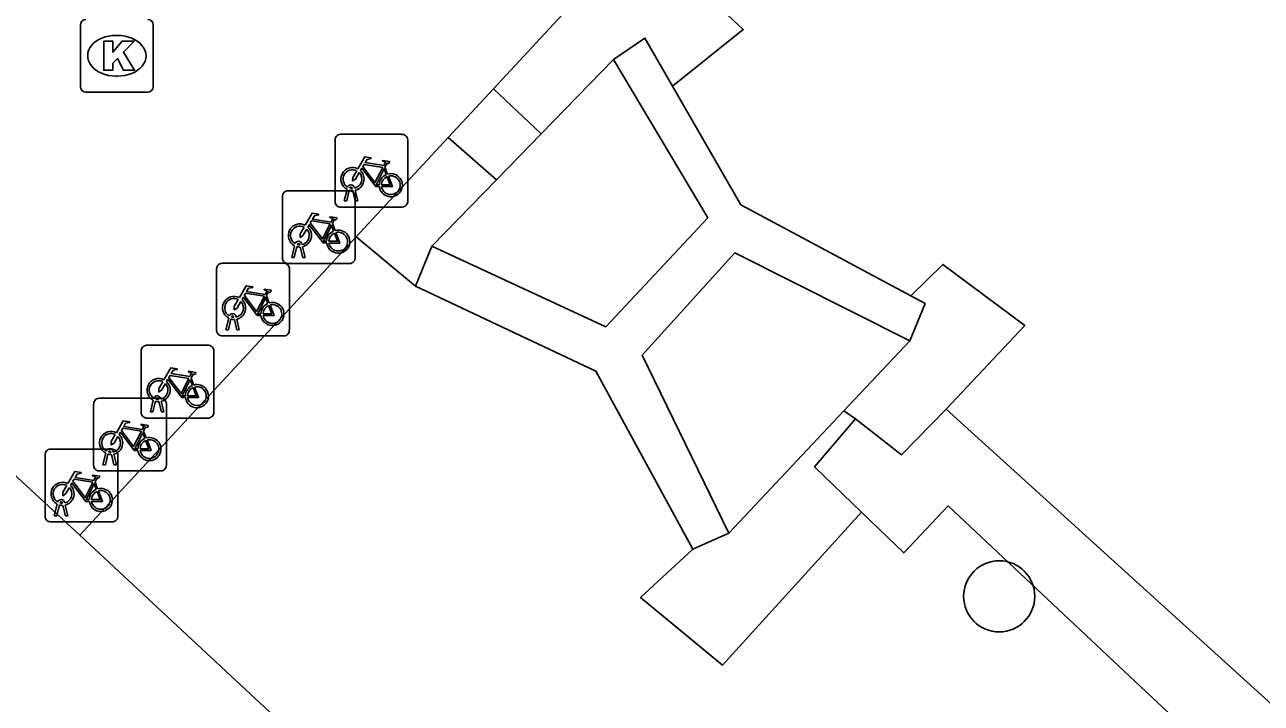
# Model space of a CAD drawing. Extents: x 159040 to 160094, y 381214 to 382518.
# Drawn here: x 159427.61 to 159444.61, y 381630.63 to 381639.95 of the extents above; entities that cross this region are included whole.
import ezdxf

# ---------------------------------------------------------------- set-up
doc = ezdxf.new("R2010")
doc.units = 0
for name, color, linetype in [('IMGEO_Boom', 7, 'Continuous'), ('IMGEO_Fietsenrek', 7, 'Continuous'), ('IMGEO_Groenvoorziening', 7, 'Continuous'), ('IMGEO_Kolk', 7, 'Continuous'), ('IMGEO_Muur', 7, 'Continuous'), ('IMGEO_Overkapping', 7, 'Continuous'), ('IMGEO_Voetpad_onverhard', 7, 'Continuous'), ('IMGEO_Voetpad_open', 7, 'Continuous')]:
    doc.layers.add(name, color=color, linetype=linetype)

msp = doc.modelspace()

# ---------------------------------------------------------------- linework, layer by layer
at = {"layer": 'IMGEO_Boom'}
msp.add_circle((159441.011, 381632.097), 0.489, dxfattribs=at)
at = {"layer": 'IMGEO_Fietsenrek'}
for p, q in [((159431.953, 381638.444), (159432.794, 381638.444)), ((159432.794, 381638.444), (159431.953, 381638.444)), ((159431.878, 381637.519), (159431.878, 381638.36)), ((159431.878, 381638.36), (159431.878, 381637.519)), ((159432.878, 381638.369), (159432.878, 381637.528)), ((159432.878, 381637.528), (159432.878, 381638.369)), ((159432.565, 381637.993), (159432.601, 381637.898)), ((159431.155, 381636.744), (159431.155, 381637.585)), ((159431.155, 381637.585), (159431.155, 381636.744)), ((159431.23, 381637.669), (159432.071, 381637.669)), ((159432.071, 381637.669), (159431.23, 381637.669)), ((159432.005, 381637.528), (159432.044, 381637.688)), ((159432.074, 381637.676), (159432.039, 381637.528)), ((159432.116, 381637.7), (159432.115, 381637.704)), ((159432.157, 381637.528), (159432.123, 381637.67)), ((159432.147, 381637.711), (159432.148, 381637.704)), ((159432.155, 381637.674), (159432.19, 381637.528)), ((159432.155, 381637.594), (159432.155, 381636.753)), ((159432.155, 381636.753), (159432.155, 381637.594)), ((159432.803, 381637.444), (159431.962, 381637.444)), ((159431.962, 381637.444), (159432.803, 381637.444)), ((159432.039, 381637.528), (159432.005, 381637.528)), ((159432.19, 381637.528), (159432.157, 381637.528)), ((159431.842, 381637.218), (159431.878, 381637.123)), ((159431.282, 381636.753), (159431.321, 381636.913)), ((159431.351, 381636.901), (159431.316, 381636.753)), ((159431.393, 381636.925), (159431.392, 381636.929)), ((159431.434, 381636.753), (159431.4, 381636.895)), ((159431.424, 381636.936), (159431.425, 381636.929)), ((159431.432, 381636.899), (159431.467, 381636.753)), ((159431.316, 381636.753), (159431.282, 381636.753)), ((159431.467, 381636.753), (159431.434, 381636.753)), ((159430.25, 381635.749), (159430.25, 381636.59)), ((159430.25, 381636.59), (159430.25, 381635.749)), ((159430.325, 381636.674), (159431.166, 381636.674)), ((159431.166, 381636.674), (159430.325, 381636.674)), ((159432.08, 381636.669), (159431.239, 381636.669)), ((159431.239, 381636.669), (159432.08, 381636.669)), ((159431.25, 381636.599), (159431.25, 381635.758)), ((159431.25, 381635.758), (159431.25, 381636.599)), ((159430.937, 381636.223), (159430.973, 381636.128)), ((159430.377, 381635.758), (159430.416, 381635.918)), ((159430.446, 381635.906), (159430.411, 381635.758)), ((159430.488, 381635.93), (159430.487, 381635.934)), ((159430.529, 381635.758), (159430.495, 381635.9)), ((159430.519, 381635.941), (159430.52, 381635.934)), ((159430.527, 381635.904), (159430.562, 381635.758)), ((159430.411, 381635.758), (159430.377, 381635.758)), ((159430.562, 381635.758), (159430.529, 381635.758)), ((159429.287, 381635.546), (159430.128, 381635.546)), ((159430.128, 381635.546), (159429.287, 381635.546)), ((159431.175, 381635.674), (159430.334, 381635.674)), ((159430.334, 381635.674), (159431.175, 381635.674)), ((159429.212, 381634.621), (159429.212, 381635.462)), ((159429.212, 381635.462), (159429.212, 381634.621)), ((159430.212, 381635.471), (159430.212, 381634.63)), ((159430.212, 381634.63), (159430.212, 381635.471)), ((159429.899, 381635.095), (159429.935, 381635)), ((159428.559, 381633.894), (159428.559, 381634.735)), ((159428.559, 381634.735), (159428.559, 381633.894)), ((159428.634, 381634.819), (159429.475, 381634.819)), ((159429.475, 381634.819), (159428.634, 381634.819)), ((159429.339, 381634.63), (159429.378, 381634.79)), ((159429.408, 381634.778), (159429.373, 381634.63)), ((159429.45, 381634.802), (159429.449, 381634.806)), ((159429.491, 381634.63), (159429.457, 381634.772)), ((159429.481, 381634.813), (159429.482, 381634.806)), ((159429.489, 381634.776), (159429.524, 381634.63)), ((159429.559, 381634.744), (159429.559, 381633.903)), ((159429.559, 381633.903), (159429.559, 381634.744)), ((159430.137, 381634.546), (159429.296, 381634.546)), ((159429.296, 381634.546), (159430.137, 381634.546)), ((159429.373, 381634.63), (159429.339, 381634.63)), ((159429.524, 381634.63), (159429.491, 381634.63)), ((159429.246, 381634.368), (159429.282, 381634.273)), ((159427.891, 381633.195), (159427.891, 381634.036)), ((159427.891, 381634.036), (159427.891, 381633.195)), ((159427.966, 381634.12), (159428.807, 381634.12)), ((159428.807, 381634.12), (159427.966, 381634.12)), ((159428.686, 381633.903), (159428.725, 381634.063)), ((159428.755, 381634.051), (159428.72, 381633.903)), ((159428.797, 381634.075), (159428.796, 381634.079)), ((159428.838, 381633.903), (159428.804, 381634.045)), ((159428.828, 381634.086), (159428.829, 381634.079)), ((159428.836, 381634.049), (159428.871, 381633.903)), ((159428.891, 381634.045), (159428.891, 381633.204)), ((159428.891, 381633.204), (159428.891, 381634.045)), ((159428.72, 381633.903), (159428.686, 381633.903)), ((159428.871, 381633.903), (159428.838, 381633.903)), ((159428.578, 381633.669), (159428.614, 381633.574)), ((159429.484, 381633.819), (159428.643, 381633.819)), ((159428.643, 381633.819), (159429.484, 381633.819)), ((159428.018, 381633.204), (159428.057, 381633.364)), ((159428.087, 381633.352), (159428.052, 381633.204)), ((159428.129, 381633.376), (159428.128, 381633.38)), ((159428.17, 381633.204), (159428.136, 381633.346)), ((159428.16, 381633.387), (159428.161, 381633.38)), ((159428.168, 381633.35), (159428.203, 381633.204)), ((159428.052, 381633.204), (159428.018, 381633.204)), ((159428.203, 381633.204), (159428.17, 381633.204)), ((159428.816, 381633.12), (159427.975, 381633.12)), ((159427.975, 381633.12), (159428.816, 381633.12))]:
    msp.add_line(p, q, dxfattribs=at)
for points in [[(159432.191, 381637.97), (159432.286, 381638.134), (159432.372, 381638.12), (159432.374, 381638.111), (159432.318, 381638.1), (159432.291, 381638.055), (159432.547, 381638.014)], [(159432.547, 381638.014), (159432.572, 381638.063), (159432.566, 381638.067), (159432.543, 381638.071), (159432.531, 381638.078), (159432.53, 381638.081), (159432.532, 381638.086), (159432.627, 381638.071), (159432.629, 381638.061), (159432.619, 381638.048), (159432.607, 381638.042), (159432.593, 381638.048), (159432.565, 381637.993)], [(159432.212, 381637.918), (159432.16, 381637.828), (159432.12, 381637.803), (159432.121, 381637.85), (159432.176, 381637.944)], [(159432.487, 381637.726), (159432.437, 381637.726), (159432.246, 381637.977), (159432.227, 381637.945)], [(159432.534, 381637.989), (159432.277, 381638.03), (159432.26, 381638.001), (159432.427, 381637.781), (159432.534, 381637.989)], [(159432.582, 381637.891), (159432.552, 381637.968), (159432.443, 381637.75), (159432.486, 381637.75)], [(159432.516, 381637.75), (159432.636, 381637.749), (159432.592, 381637.863)], [(159432.612, 381637.87), (159432.667, 381637.725), (159432.517, 381637.725)], [(159431.468, 381637.195), (159431.563, 381637.359), (159431.649, 381637.345), (159431.651, 381637.336), (159431.595, 381637.325), (159431.568, 381637.28), (159431.824, 381637.239)], [(159431.811, 381637.214), (159431.554, 381637.255), (159431.537, 381637.226), (159431.704, 381637.006), (159431.811, 381637.214)], [(159431.824, 381637.239), (159431.849, 381637.288), (159431.843, 381637.292), (159431.82, 381637.296), (159431.808, 381637.303), (159431.807, 381637.306), (159431.809, 381637.311), (159431.904, 381637.296), (159431.906, 381637.286), (159431.896, 381637.273), (159431.884, 381637.267), (159431.87, 381637.273), (159431.842, 381637.218)], [(159431.489, 381637.143), (159431.437, 381637.053), (159431.397, 381637.028), (159431.398, 381637.075), (159431.453, 381637.169)], [(159431.764, 381636.951), (159431.714, 381636.951), (159431.523, 381637.202), (159431.504, 381637.17)], [(159431.859, 381637.116), (159431.829, 381637.193), (159431.72, 381636.975), (159431.763, 381636.975)], [(159431.793, 381636.975), (159431.913, 381636.974), (159431.869, 381637.088)], [(159431.889, 381637.095), (159431.944, 381636.95), (159431.794, 381636.95)], [(159430.563, 381636.2), (159430.658, 381636.364), (159430.744, 381636.35), (159430.746, 381636.341), (159430.69, 381636.33), (159430.663, 381636.285), (159430.919, 381636.244)], [(159430.906, 381636.219), (159430.649, 381636.26), (159430.632, 381636.231), (159430.799, 381636.011), (159430.906, 381636.219)], [(159430.919, 381636.244), (159430.944, 381636.293), (159430.938, 381636.297), (159430.915, 381636.301), (159430.903, 381636.308), (159430.902, 381636.311), (159430.904, 381636.316), (159430.999, 381636.301), (159431.001, 381636.291), (159430.991, 381636.278), (159430.979, 381636.272), (159430.965, 381636.278), (159430.937, 381636.223)], [(159430.584, 381636.148), (159430.532, 381636.058), (159430.492, 381636.033), (159430.493, 381636.08), (159430.548, 381636.174)], [(159430.859, 381635.956), (159430.809, 381635.956), (159430.618, 381636.207), (159430.599, 381636.175)], [(159430.954, 381636.121), (159430.924, 381636.198), (159430.815, 381635.98), (159430.858, 381635.98)], [(159430.888, 381635.98), (159431.008, 381635.979), (159430.964, 381636.093)], [(159430.984, 381636.1), (159431.039, 381635.955), (159430.889, 381635.955)], [(159429.525, 381635.072), (159429.62, 381635.236), (159429.706, 381635.222), (159429.708, 381635.213), (159429.652, 381635.202), (159429.625, 381635.157), (159429.881, 381635.116)], [(159429.546, 381635.02), (159429.494, 381634.93), (159429.454, 381634.905), (159429.455, 381634.952), (159429.51, 381635.046)], [(159429.821, 381634.828), (159429.771, 381634.828), (159429.58, 381635.079), (159429.561, 381635.047)], [(159429.868, 381635.091), (159429.611, 381635.132), (159429.594, 381635.103), (159429.761, 381634.883), (159429.868, 381635.091)], [(159429.916, 381634.993), (159429.886, 381635.07), (159429.777, 381634.852), (159429.82, 381634.852)], [(159429.881, 381635.116), (159429.906, 381635.165), (159429.9, 381635.169), (159429.877, 381635.173), (159429.865, 381635.18), (159429.864, 381635.183), (159429.866, 381635.188), (159429.961, 381635.173), (159429.963, 381635.163), (159429.953, 381635.15), (159429.941, 381635.144), (159429.927, 381635.15), (159429.899, 381635.095)], [(159429.85, 381634.852), (159429.97, 381634.851), (159429.926, 381634.965)], [(159429.946, 381634.972), (159430.001, 381634.827), (159429.851, 381634.827)], [(159428.872, 381634.345), (159428.967, 381634.509), (159429.053, 381634.495), (159429.055, 381634.486), (159428.999, 381634.475), (159428.972, 381634.43), (159429.228, 381634.389)], [(159429.168, 381634.101), (159429.118, 381634.101), (159428.927, 381634.352), (159428.908, 381634.32)], [(159429.215, 381634.364), (159428.958, 381634.405), (159428.941, 381634.376), (159429.108, 381634.156), (159429.215, 381634.364)], [(159429.228, 381634.389), (159429.253, 381634.438), (159429.247, 381634.442), (159429.224, 381634.446), (159429.212, 381634.453), (159429.211, 381634.456), (159429.213, 381634.461), (159429.308, 381634.446), (159429.31, 381634.436), (159429.3, 381634.423), (159429.288, 381634.417), (159429.274, 381634.423), (159429.246, 381634.368)], [(159428.893, 381634.293), (159428.841, 381634.203), (159428.801, 381634.178), (159428.802, 381634.225), (159428.857, 381634.319)], [(159429.263, 381634.266), (159429.233, 381634.343), (159429.124, 381634.125), (159429.167, 381634.125)], [(159429.197, 381634.125), (159429.317, 381634.124), (159429.273, 381634.238)], [(159429.293, 381634.245), (159429.348, 381634.1), (159429.198, 381634.1)], [(159428.204, 381633.646), (159428.299, 381633.81), (159428.385, 381633.796), (159428.387, 381633.787), (159428.331, 381633.776), (159428.304, 381633.731), (159428.56, 381633.69)], [(159428.547, 381633.665), (159428.29, 381633.706), (159428.273, 381633.677), (159428.44, 381633.457), (159428.547, 381633.665)], [(159428.56, 381633.69), (159428.585, 381633.739), (159428.579, 381633.743), (159428.556, 381633.747), (159428.544, 381633.754), (159428.543, 381633.757), (159428.545, 381633.762), (159428.64, 381633.747), (159428.642, 381633.737), (159428.632, 381633.724), (159428.62, 381633.718), (159428.606, 381633.724), (159428.578, 381633.669)], [(159428.225, 381633.594), (159428.173, 381633.504), (159428.133, 381633.479), (159428.134, 381633.526), (159428.189, 381633.62)], [(159428.5, 381633.402), (159428.45, 381633.402), (159428.259, 381633.653), (159428.24, 381633.621)], [(159428.595, 381633.567), (159428.565, 381633.644), (159428.456, 381633.426), (159428.499, 381633.426)], [(159428.529, 381633.426), (159428.649, 381633.425), (159428.605, 381633.539)], [(159428.625, 381633.546), (159428.68, 381633.401), (159428.53, 381633.401)]]:
    msp.add_lwpolyline(points, dxfattribs=at)
for centre, radius, start, end in [((159431.956, 381638.366), 0.0779, 92.4484, 184.2845), ((159431.956, 381638.366), 0.0779, 92.4484, 184.2845), ((159432.8, 381638.366), 0.0779, 2.4484, 94.2845), ((159432.8, 381638.366), 0.0779, 2.4484, 94.2845), ((159432.118, 381637.829), 0.159, 62.6766, 242.1369), ((159432.118, 381637.829), 0.129, 63.3192, 238.903), ((159432.118, 381637.829), 0.129, 283.6043, 43.4302), ((159432.118, 381637.829), 0.159, 283.5766, 46.6042), ((159432.098, 381637.7), 0.0499, 12.8025, 158.6934), ((159432.645, 381637.745), 0.159, 113.3408, 178.3217), ((159432.645, 381637.745), 0.159, 187.0065, 105.7708), ((159432.645, 381637.745), 0.129, 113.923, 177.9556), ((159432.645, 381637.745), 0.129, 188.6715, 104.5883), ((159431.233, 381637.591), 0.0779, 92.4484, 184.2845), ((159431.233, 381637.591), 0.0779, 92.4484, 184.2845), ((159432.077, 381637.591), 0.0779, 2.4484, 94.2845), ((159432.077, 381637.591), 0.0779, 2.4484, 94.2845), ((159432.118, 381637.829), 0.159, 253.9967, 271.7867), ((159432.098, 381637.7), 0.0174, 12.8025, 163.4502), ((159432.118, 381637.829), 0.129, 253.415, 269.0204), ((159431.956, 381637.522), 0.0779, 182.4484, 274.2845), ((159431.956, 381637.522), 0.0779, 182.4484, 274.2845), ((159432.8, 381637.522), 0.0779, 272.4484, 4.2845), ((159432.8, 381637.522), 0.0779, 272.4484, 4.2845), ((159431.395, 381637.054), 0.159, 62.6766, 242.1369), ((159431.395, 381637.054), 0.129, 63.3192, 238.903), ((159431.395, 381637.054), 0.129, 283.6043, 43.4302), ((159431.395, 381637.054), 0.159, 283.5766, 46.6042), ((159431.922, 381636.97), 0.159, 113.3408, 178.3217), ((159431.922, 381636.97), 0.159, 187.0065, 105.7708), ((159431.922, 381636.97), 0.129, 113.923, 177.9556), ((159431.922, 381636.97), 0.129, 188.6715, 104.5883), ((159431.375, 381636.925), 0.0499, 12.8025, 158.6934), ((159431.395, 381637.054), 0.159, 253.9967, 271.7867), ((159431.375, 381636.925), 0.0174, 12.8025, 163.4502), ((159431.395, 381637.054), 0.129, 253.415, 269.0204), ((159431.233, 381636.747), 0.0779, 182.4484, 274.2845), ((159431.233, 381636.747), 0.0779, 182.4484, 274.2845), ((159432.077, 381636.747), 0.0779, 272.4484, 4.2845), ((159432.077, 381636.747), 0.0779, 272.4484, 4.2845), ((159430.328, 381636.596), 0.0779, 92.4484, 184.2845), ((159430.328, 381636.596), 0.0779, 92.4484, 184.2845), ((159431.172, 381636.596), 0.0779, 2.4484, 94.2845), ((159431.172, 381636.596), 0.0779, 2.4484, 94.2845), ((159430.49, 381636.059), 0.159, 62.6766, 242.1369), ((159430.49, 381636.059), 0.129, 63.3192, 238.903), ((159430.49, 381636.059), 0.129, 283.6043, 43.4302), ((159430.49, 381636.059), 0.159, 283.5766, 46.6042), ((159431.017, 381635.975), 0.159, 113.3408, 178.3217), ((159431.017, 381635.975), 0.159, 187.0065, 105.7708), ((159431.017, 381635.975), 0.129, 113.923, 177.9556), ((159431.017, 381635.975), 0.129, 188.6715, 104.5883), ((159430.47, 381635.93), 0.0499, 12.8025, 158.6934), ((159430.49, 381636.059), 0.159, 253.9967, 271.7867), ((159430.47, 381635.93), 0.0174, 12.8025, 163.4502), ((159430.49, 381636.059), 0.129, 253.415, 269.0204), ((159430.328, 381635.752), 0.0779, 182.4484, 274.2845), ((159430.328, 381635.752), 0.0779, 182.4484, 274.2845), ((159431.172, 381635.752), 0.0779, 272.4484, 4.2845), ((159431.172, 381635.752), 0.0779, 272.4484, 4.2845), ((159429.29, 381635.468), 0.0779, 92.4484, 184.2845), ((159429.29, 381635.468), 0.0779, 92.4484, 184.2845), ((159430.134, 381635.468), 0.0779, 2.4484, 94.2845), ((159430.134, 381635.468), 0.0779, 2.4484, 94.2845), ((159429.452, 381634.931), 0.159, 62.6766, 242.1369), ((159429.452, 381634.931), 0.129, 63.3192, 238.903), ((159429.452, 381634.931), 0.159, 283.5766, 46.6042), ((159429.452, 381634.931), 0.129, 283.6043, 43.4302), ((159429.979, 381634.847), 0.159, 113.3408, 178.3217), ((159429.979, 381634.847), 0.159, 187.0065, 105.7708), ((159429.979, 381634.847), 0.129, 113.923, 177.9556), ((159429.979, 381634.847), 0.129, 188.6715, 104.5883), ((159428.637, 381634.741), 0.0779, 92.4484, 184.2845), ((159428.637, 381634.741), 0.0779, 92.4484, 184.2845), ((159429.432, 381634.802), 0.0499, 12.8025, 158.6934), ((159429.452, 381634.931), 0.159, 253.9967, 271.7867), ((159429.432, 381634.802), 0.0174, 12.8025, 163.4502), ((159429.452, 381634.931), 0.129, 253.415, 269.0204), ((159429.481, 381634.741), 0.0779, 2.4484, 94.2845), ((159429.481, 381634.741), 0.0779, 2.4484, 94.2845), ((159429.29, 381634.624), 0.0779, 182.4484, 274.2845), ((159429.29, 381634.624), 0.0779, 182.4484, 274.2845), ((159430.134, 381634.624), 0.0779, 272.4484, 4.2845), ((159430.134, 381634.624), 0.0779, 272.4484, 4.2845), ((159428.799, 381634.204), 0.159, 62.6766, 242.1369), ((159428.799, 381634.204), 0.129, 63.3192, 238.903), ((159428.799, 381634.204), 0.129, 283.6043, 43.4302), ((159428.799, 381634.204), 0.159, 283.5766, 46.6042), ((159429.326, 381634.12), 0.159, 113.3408, 178.3217), ((159429.326, 381634.12), 0.159, 187.0065, 105.7708), ((159429.326, 381634.12), 0.129, 113.923, 177.9556), ((159429.326, 381634.12), 0.129, 188.6715, 104.5883), ((159427.969, 381634.042), 0.0779, 92.4484, 184.2845), ((159427.969, 381634.042), 0.0779, 92.4484, 184.2845), ((159428.779, 381634.075), 0.0499, 12.8025, 158.6934), ((159428.799, 381634.204), 0.159, 253.9967, 271.7867), ((159428.779, 381634.075), 0.0174, 12.8025, 163.4502), ((159428.799, 381634.204), 0.129, 253.415, 269.0204), ((159428.813, 381634.042), 0.0779, 2.4484, 94.2845), ((159428.813, 381634.042), 0.0779, 2.4484, 94.2845), ((159428.637, 381633.897), 0.0779, 182.4484, 274.2845), ((159428.637, 381633.897), 0.0779, 182.4484, 274.2845), ((159429.481, 381633.897), 0.0779, 272.4484, 4.2845), ((159429.481, 381633.897), 0.0779, 272.4484, 4.2845), ((159428.131, 381633.505), 0.159, 62.6766, 242.1369), ((159428.131, 381633.505), 0.129, 63.3192, 238.903), ((159428.131, 381633.505), 0.129, 283.6043, 43.4302), ((159428.131, 381633.505), 0.159, 283.5766, 46.6042), ((159428.658, 381633.421), 0.159, 113.3408, 178.3217), ((159428.658, 381633.421), 0.159, 187.0065, 105.7708), ((159428.658, 381633.421), 0.129, 113.923, 177.9556), ((159428.658, 381633.421), 0.129, 188.6715, 104.5883), ((159428.111, 381633.376), 0.0499, 12.8025, 158.6934), ((159428.131, 381633.505), 0.159, 253.9967, 271.7867), ((159428.111, 381633.376), 0.0174, 12.8025, 163.4502), ((159428.131, 381633.505), 0.129, 253.415, 269.0204), ((159427.969, 381633.198), 0.0779, 182.4484, 274.2845), ((159427.969, 381633.198), 0.0779, 182.4484, 274.2845), ((159428.813, 381633.198), 0.0779, 272.4484, 4.2845), ((159428.813, 381633.198), 0.0779, 272.4484, 4.2845)]:
    msp.add_arc(centre, radius, start, end, dxfattribs=at)
at = {"layer": 'IMGEO_Groenvoorziening'}
for points in [[(159436.521, 381639.105), (159437.491, 381639.882), (159435.415, 381641.822)], [(159434.715, 381638.452), (159435.709, 381639.473)], [(159433.209, 381636.906), (159434.098, 381637.819)], [(159432.983, 381636.358), (159432.169, 381637.035)], [(159440.281, 381634.667), (159441.362, 381635.817), (159440.237, 381636.656), (159439.796, 381636.224)], [(159439.781, 381635.609), (159438.876, 381634.647)], [(159438.876, 381634.647), (159437.294, 381632.966)], [(159438.876, 381634.647), (159439.036, 381634.534)], [(159439.119, 381633.252), (159437.205, 381631.15), (159436.08, 381632.079), (159436.8, 381632.747)], [(159428.37, 381632.939), (159437.741, 381624.216)]]:
    msp.add_lwpolyline(points, dxfattribs=at)
at = {"layer": 'IMGEO_Kolk'}
for p, q in [((159428.377, 381639.097), (159428.377, 381639.949)), ((159428.865, 381639.803), (159428.89, 381639.803)), ((159429.378, 381639.949), (159429.378, 381639.097)), ((159428.888, 381639.243), (159428.863, 381639.243)), ((159429.304, 381639.023), (159428.452, 381639.023))]:
    msp.add_line(p, q, dxfattribs=at)
for points in [[(159428.377, 381639.097), (159428.377, 381639.949)], [(159429.378, 381639.949), (159429.378, 381639.097)], [(159428.698, 381639.723), (159428.821, 381639.723), (159428.821, 381639.572), (159428.951, 381639.723), (159429.115, 381639.723), (159428.969, 381639.572), (159429.122, 381639.323), (159428.97, 381639.323), (159428.885, 381639.487), (159428.821, 381639.42), (159428.821, 381639.323), (159428.698, 381639.323), (159428.698, 381639.723)], [(159429.304, 381639.023), (159428.452, 381639.023)]]:
    msp.add_lwpolyline(points, dxfattribs=at)
for centre, start, end in [((159428.454, 381639.947), 91.552, 178.448), ((159428.454, 381639.947), 91.552, 178.448), ((159429.302, 381639.947), 1.552, 88.448), ((159429.302, 381639.947), 1.552, 88.448), ((159428.454, 381639.099), 181.552, 268.448), ((159428.454, 381639.099), 181.552, 268.448), ((159429.302, 381639.099), 271.552, 358.448), ((159429.302, 381639.099), 271.552, 358.448)]:
    msp.add_arc(centre, 0.0765, start, end, dxfattribs=at)
for centre, major_axis, ratio, start_param, end_param in [((159428.864, 381639.523), (-0.387, 0.002), 0.722429, 4.712389, 7.853982), ((159428.889, 381639.523), (-0.39, 0.002), 0.717154, 1.570796, 4.712389)]:
    msp.add_ellipse(centre, major_axis=major_axis, ratio=ratio, start_param=start_param, end_param=end_param, dxfattribs=at)
at = {"layer": 'IMGEO_Muur'}
for points in [[(159433.209, 381636.906), (159434.098, 381637.819), (159434.715, 381638.452), (159435.709, 381639.473)], [(159437.294, 381632.966), (159438.876, 381634.647), (159439.781, 381635.609)]]:
    msp.add_lwpolyline(points, dxfattribs=at)
at = {"layer": 'IMGEO_Overkapping'}
for points in [[(159435.709, 381639.473), (159436.139, 381639.767), (159436.521, 381639.105)], [(159435.709, 381639.473), (159437.004, 381637.295), (159435.602, 381635.801), (159433.209, 381636.906)], [(159439.796, 381636.224), (159437.46, 381637.476), (159436.521, 381639.105)], [(159432.983, 381636.358), (159433.209, 381636.906)], [(159437.294, 381632.966), (159436.1, 381635.41), (159437.374, 381636.815), (159439.781, 381635.609)], [(159436.8, 381632.747), (159435.466, 381635.191), (159432.983, 381636.358)], [(159439.796, 381636.224), (159439.994, 381636.118), (159439.781, 381635.609)], [(159437.294, 381632.966), (159436.8, 381632.747)]]:
    msp.add_lwpolyline(points, dxfattribs=at)
at = {"layer": 'IMGEO_Voetpad_onverhard'}
for points in [[(159434.715, 381638.452), (159434.055, 381639.069)], [(159434.098, 381637.819), (159434.715, 381638.452)], [(159433.436, 381638.401), (159434.098, 381637.819)]]:
    msp.add_lwpolyline(points, dxfattribs=at)
at = {"layer": 'IMGEO_Voetpad_open'}
for points in [[(159435.415, 381641.822), (159435.021, 381641.398), (159435.652, 381640.791), (159434.055, 381639.069)], [(159434.055, 381639.069), (159433.436, 381638.401)], [(159433.436, 381638.401), (159432.169, 381637.035)], [(159432.169, 381637.035), (159428.37, 381632.939)], [(159423.645, 381633.588), (159425.61, 381635.485), (159428.37, 381632.939)], [(159439.119, 381633.252), (159438.473, 381633.874), (159439.036, 381634.534)], [(159439.036, 381634.534), (159439.67, 381634.041), (159440.281, 381634.667)], [(159445.154, 381630.252), (159440.281, 381634.667)], [(159444.395, 381629.506), (159440.31, 381633.34), (159439.698, 381632.693), (159439.119, 381633.252)]]:
    msp.add_lwpolyline(points, dxfattribs=at)

doc.saveas('drawing.dxf')
